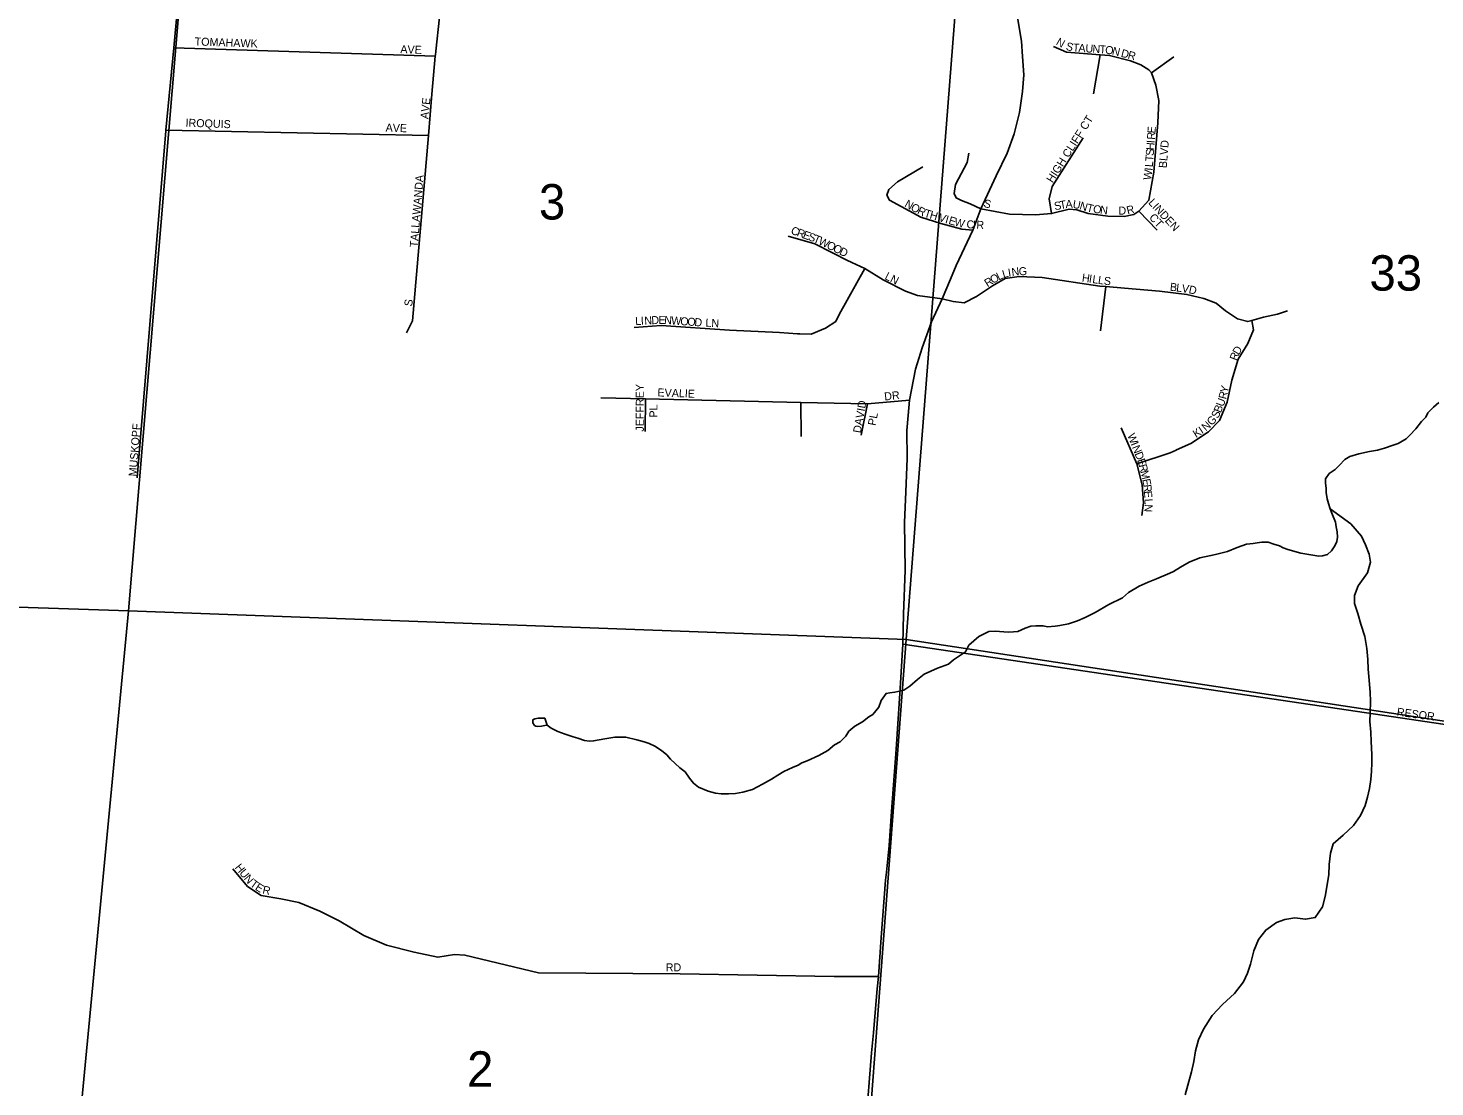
# Model space of a CAD drawing. Extents: x 1310247 to 1552180, y 377264 to 706493.
# Drawn here: x 1379977 to 1388764, y 485672 to 492282 of the extents above; entities that cross this region are included whole.
import ezdxf

# ---------------------------------------------------------------- set-up
doc = ezdxf.new("R2010")
doc.units = 0
for name, color, linetype in [('GM_X_City_Street', 7, 'Continuous'), ('GM_X_City_Street_Text', 7, 'Continuous'), ('GM_X_Minor_River', 7, 'Continuous'), ('GM_X_Section', 7, 'Continuous'), ('GM_X_Section_Text', 7, 'Continuous'), ('GM_X_US_Route', 7, 'Continuous')]:
    doc.layers.add(name, color=color, linetype=linetype)

msp = doc.modelspace()

# ---------------------------------------------------------------- linework, layer by layer
at = {"layer": 'GM_X_City_Street'}
for points in [[(1380836.8, 491642.5), (1380837, 491645.2), (1380886.7, 492159.9), (1381056.9, 494021)], [(1382523, 492136.7), (1382523.1, 492137.2), (1382547.1, 492350.2)], [(1380886.7, 492159.9), (1382520, 492107.7)], [(1382499.4, 491869.3), (1382499.4, 491869.5), (1382520, 492107.7), (1382520.7, 492115.9), (1382523, 492136.7)], [(1386381.8, 492167.3), (1386463.1, 492131.7), (1386673.1, 492115.3), (1386730.8, 492110.7), (1386862.2, 492078.2), (1386927.8, 492053), (1386977.2, 492021.9), (1386992.9, 492003.6)], [(1386632.2, 491871.9), (1386673.1, 492115.3)], [(1386992.9, 492003.6), (1387132.8, 492103.3)], [(1386914.5, 491138.5), (1386977.8, 491207.5), (1387009.1, 491383.5), (1387032.9, 491690), (1387039.6, 491830.2), (1387021.4, 491926.8), (1386992.9, 492003.6)], [(1382339.9, 490379.7), (1382377.3, 490455.3), (1382477.1, 491610.7), (1382499.4, 491869.3)], [(1380658, 489473.6), (1380836.5, 491639.9), (1380836.8, 491642.5)], [(1380837, 491645.2), (1382477.1, 491610.7)], [(1386370, 491124.5), (1386353.8, 491217.1), (1386373.2, 491292.9), (1386567, 491596.3)], [(1385927.1, 491154.4), (1385861, 491184), (1385807.4, 491205.1), (1385773.7, 491221.8), (1385762.2, 491250), (1385769.3, 491306.1), (1385841.9, 491443.1), (1385853, 491501.1)], [(1385564.9, 491416.1), (1385407.1, 491322.7), (1385354.1, 491273.5), (1385339.9, 491239.8), (1385356.9, 491207.3), (1385553, 491101.3), (1385678.3, 491062.7), (1385809.8, 491027.4), (1385878.2, 491021)], [(1385927.1, 491154.4), (1386105.9, 491121.4), (1386269.8, 491116.3), (1386370, 491124.5), (1386478.6, 491152.6), (1386526.5, 491147.7), (1386598.1, 491124.3), (1386721.8, 491108), (1386823.8, 491106.1), (1386884.1, 491119), (1386914.5, 491138.5)], [(1386914.5, 491138.5), (1387030.2, 491020)], [(1384724.4, 490984.1), (1384891.5, 490934.9), (1385103.3, 490827.5), (1385109.9, 490824.2)], [(1384797.1, 490372.8), (1384798.1, 490372.8), (1384868.9, 490371.5), (1384957.6, 490408), (1385021.8, 490449.8), (1385043.3, 490494.7), (1385202.7, 490780.7)], [(1385109.9, 490824.2), (1385121.4, 490818.3), (1385202.7, 490780.7), (1385317.5, 490710.4), (1385456.2, 490639.6), (1385531.7, 490612.2), (1385685.8, 490591.3)], [(1385685.8, 490591.3), (1385755.1, 490576), (1385823, 490566.7), (1385899.8, 490605.4), (1386001.1, 490673.8), (1386080, 490718.5), (1386166.3, 490731), (1386310.2, 490724.3), (1386671.4, 490671.6), (1386709, 490668.4), (1386825.2, 490658.7), (1387042.9, 490638.7), (1387214.6, 490619.5), (1387320.2, 490593.5), (1387397.7, 490563.9), (1387456.8, 490516.7), (1387531.9, 490467.2), (1387595.6, 490450), (1387621, 490457.3), (1387694.2, 490478.3), (1387780.6, 490496.8), (1387843, 490517.7)], [(1386676.1, 490392.6), (1386709, 490668.4)], [(1383763.1, 490411.8), (1383931.5, 490424.8), (1384357.1, 490396.9), (1384671, 490381.1), (1384782.9, 490373.1), (1384797.1, 490372.8)], [(1387150.1, 489648.2), (1387239.1, 489688), (1387350.5, 489762.2), (1387417.9, 489831.2), (1387466.1, 489946.7), (1387496.7, 490084.6), (1387535.1, 490214.3), (1387595, 490313.6), (1387630.7, 490399.2), (1387621, 490457.3)], [(1383554.8, 489974.2), (1383832.8, 489967.8), (1384802.9, 489945.2), (1385218.9, 489935.5), (1385482.7, 489959.5)], [(1383831, 489764.5), (1383832.8, 489967.8)], [(1384804.8, 489732.6), (1384802.9, 489945.2)], [(1385181.2, 489739.8), (1385218.9, 489935.5)], [(1386932.5, 489238.2), (1386944, 489318.2), (1386936.1, 489430.7), (1386902.6, 489561.8), (1386804.7, 489786.3)], [(1386902.6, 489561.8), (1387109.9, 489630.2), (1387148.2, 489647.3), (1387150.1, 489648.2)], [(1385441.1, 488436.2), (1387985.3, 488058.8)], [(1387985.3, 488058.8), (1387985.3, 488058.8), (1388504.5, 487981.8)], [(1388504.5, 487981.8), (1388504.5, 487981.8), (1389906.4, 487773.9)], [(1381254.5, 487032.8), (1381346.4, 486922.7), (1381431.5, 486867), (1381555.1, 486844.6), (1381668.7, 486822.5), (1381799.8, 486767.9), (1381918.7, 486707.6), (1382073.1, 486616.4), (1382216, 486555.6), (1382387.3, 486512.3), (1382536.7, 486481.5), (1382639.1, 486497.7), (1382705, 486494.5), (1383165.2, 486383.7), (1384049.5, 486377.5), (1385011.6, 486359.9), (1385288.1, 486361.1)]]:
    msp.add_lwpolyline(points, dxfattribs=at)
at = {"layer": 'GM_X_Minor_River'}
for points in [[(1388788.6, 489944.2), (1388755.6, 489914.9), (1388720.6, 489879.7), (1388707.8, 489853.9), (1388681, 489826.4), (1388645.6, 489779.1), (1388608.4, 489739.9), (1388583.8, 489718.5), (1388534.7, 489687.6), (1388504.4, 489678.3), (1388449.6, 489659.6), (1388405.1, 489646.7), (1388354.7, 489638), (1388288, 489623.6), (1388233.3, 489606.9), (1388200.7, 489587.7), (1388165.6, 489550.4), (1388140.8, 489526.9), (1388104, 489501.8), (1388081, 489468.2), (1388080.4, 489442.1), (1388085.5, 489407.8), (1388084.8, 489381.7), (1388091.8, 489343.4), (1388099.1, 489313.1), (1388110.3, 489280.6), (1388119.6, 489254.3), (1388142.2, 489197.4), (1388147.5, 489169.2), (1388152.7, 489136.9), (1388155.8, 489104.7), (1388151.1, 489076.7), (1388138.3, 489048.9), (1388117.5, 489019.3), (1388092.7, 488995.8), (1388062.4, 488986.5), (1388038.2, 488985.1), (1387926.2, 489004.1)], [(1388110.3, 489280.6), (1388238.3, 489186.2), (1388306.5, 489110), (1388331.1, 489055.1), (1388353.6, 488998.2), (1388362.2, 488947.8), (1388342.3, 488880), (1388283.9, 488799.2), (1388262.2, 488739.5), (1388262.8, 488689.2), (1388283.2, 488626.4), (1388301.4, 488559.5), (1388327.4, 488482.5), (1388339.4, 488407.8), (1388345.6, 488339.3), (1388347.9, 488279), (1388354.1, 488210.5), (1388360, 488134), (1388362.6, 488079.6), (1388360.5, 488005.3), (1388357.1, 487953.2), (1388363.3, 487886.7), (1388365.7, 487828.3), (1388369.5, 487745.8), (1388370.1, 487693.6), (1388368.7, 487643.4), (1388363.3, 487591.3), (1388355.7, 487535.2), (1388342.1, 487479.3), (1388328.7, 487427.4), (1388298.9, 487365.9), (1388255, 487302.8), (1388191.2, 487242.2), (1388129.5, 487189.6), (1388111.8, 487129.8), (1388103.9, 487059.7), (1388102.1, 486995.4), (1388078.4, 486859.4), (1388062.6, 486795.5), (1388016.6, 486728.5), (1387956.1, 486718), (1387890.1, 486727.8), (1387827.6, 486717.5), (1387774.9, 486696.8), (1387707.4, 486650.4), (1387661.7, 486591.3), (1387633.7, 486521.7), (1387611.3, 486437.9), (1387593.7, 486382.1), (1387568.1, 486326.6), (1387512, 486253.7), (1387437.8, 486185.4), (1387373.8, 486116.8), (1387319.3, 486031.8), (1387287.3, 485964.4), (1387269.4, 485896.5), (1387257.6, 485830.5), (1387243.7, 485764.6), (1387221.4, 485682.8), (1387203.7, 485621)], [(1387926.2, 489004.1), (1387844.5, 489026.3), (1387816.6, 489037.1), (1387792.8, 489049.7), (1387759, 489060.6), (1387723.1, 489071.6), (1387683, 489072.6), (1387654.8, 489069.3), (1387628.5, 489064), (1387588.2, 489059), (1387529.4, 489038.4), (1387468.5, 489013.9), (1387393.7, 488995.7), (1387365.4, 488988.4), (1387296.7, 488974.1), (1387229.8, 488947.7), (1387174.7, 488917), (1387131.8, 488889.9), (1387107.4, 488878.5), (1387024.2, 488844.5), (1386973.4, 488821.7), (1386916.5, 488797), (1386849.2, 488758.6), (1386812.1, 488725.4), (1386726.7, 488683.4), (1386643, 488633.3), (1386579.9, 488602.8), (1386531.2, 488581.9), (1386474.4, 488563.3), (1386421.9, 488552.6), (1386391.7, 488547.3), (1386343.4, 488544.6), (1386317.4, 488549.2), (1386271.2, 488550.4), (1386241, 488547.2), (1386204.6, 488536.1), (1386159.8, 488515.1), (1386131.6, 488511.8), (1386101.4, 488510.6), (1386071.4, 488513.4), (1386017.3, 488516.8), (1385977, 488513.8), (1385915.9, 488483.2), (1385852.2, 488428.6), (1385831, 488387), (1385757.5, 488338.6), (1385726.6, 488311.3), (1385657.6, 488285), (1385574.3, 488248.9), (1385531.3, 488215.9), (1385483.9, 488172.9), (1385447.1, 488147.7), (1385390.6, 488135.1), (1385360.3, 488131.9), (1385336.1, 488128.5), (1385304.8, 488083.1), (1385289.7, 488041.3), (1385252.3, 487996), (1385227.9, 487982.6), (1385188.9, 487951.5), (1385140, 487924.6), (1385102.9, 487891.4), (1385084.1, 487861.7), (1385049, 487826.5), (1385014.4, 487807.3), (1384971.3, 487772.2), (1384916.2, 487739.5), (1384843, 487707.2), (1384810.5, 487694), (1384786.1, 487680.6), (1384751.5, 487665.4), (1384696.6, 487640.7), (1384659.9, 487617.5), (1384621, 487592.4), (1384564, 487561.7), (1384500.9, 487529.2), (1384442.1, 487510.6), (1384395.8, 487503.8), (1384351.5, 487500.9), (1384305.3, 487502.1), (1384271.2, 487505), (1384225.4, 487518.2), (1384163.7, 487541.9), (1384132.3, 487566.8), (1384109, 487599.5), (1384079.9, 487638.4), (1384048.4, 487663.4), (1383989.6, 487717.1), (1383966.2, 487743.8), (1383932.7, 487770.8), (1383891.3, 487798), (1383855.5, 487815), (1383825.7, 487825.8), (1383779.8, 487839), (1383710, 487854.9), (1383641.7, 487854.6), (1383579.1, 487844.2), (1383508.5, 487831.9), (1383482.3, 487830.6), (1383452.3, 487833.4), (1383410.5, 487848.5)], [(1383219.3, 487929.3), (1383204.2, 487973.5), (1383180.1, 487974.2), (1383162, 487972.7), (1383141.9, 487969.2), (1383129.7, 487963.5), (1383129.1, 487943.4), (1383140.7, 487927), (1383148.6, 487922.8), (1383156.6, 487920.6)], [(1383156.6, 487920.6), (1383182.8, 487923.9), (1383204.9, 487927.3), (1383219.3, 487929.3)], [(1383410.5, 487848.5), (1383380.6, 487857.3), (1383330.8, 487872.7), (1383285, 487889.9), (1383243.4, 487911.1), (1383219.3, 487929.3)]]:
    msp.add_lwpolyline(points, dxfattribs=at)
at = {"layer": 'GM_X_Section'}
for points in [[(1375560.3, 493789.5), (1381056.6, 494047.8), (1380602.9, 488643.8), (1375156.7, 488824.4)], [(1381056.6, 494047.8), (1385887.9, 493921.2), (1385461, 488464.6), (1380602.9, 488643.8)], [(1385887.9, 493921.2), (1391637.2, 493267.7), (1391127.6, 487605), (1385461, 488464.6)], [(1375156.7, 488824.4), (1380602.9, 488643.8), (1380084.6, 483209.4), (1374727.4, 483521.8)], [(1380602.9, 488643.8), (1385461, 488464.6), (1385056.1, 483091.6), (1380084.6, 483209.4)], [(1385461, 488464.6), (1391127.6, 487605), (1390652.2, 482295.6), (1385056.1, 483091.6)]]:
    msp.add_lwpolyline(points, close=True, dxfattribs=at)
at = {"layer": 'GM_X_US_Route'}
for points in [[(1385738.4, 490714.8), (1385774.5, 490799.7), (1385878.2, 491021), (1385927.1, 491154.4), (1386024.6, 491360.8), (1386092, 491501), (1386136.9, 491621.8), (1386169, 491754.4), (1386188.2, 491886.9), (1386195.7, 491989.6), (1386188.2, 492104), (1386180.8, 492200.2), (1386157.2, 492347.7), (1386114.5, 492516.6), (1386083.5, 492663.1), (1386081, 492674.6)], [(1385441.1, 488436.2), (1385444.2, 488622.6), (1385456, 488897.9), (1385451.7, 489196.2), (1385459.2, 489387.5), (1385466.7, 489593.9), (1385465.6, 489770.2), (1385473, 489864.3), (1385482.7, 489959.5), (1385520.1, 490153), (1385561.8, 490285.5), (1385620.6, 490448), (1385685.8, 490591.3), (1385738.4, 490714.8)], [(1385338.3, 487012), (1385355.6, 487177.5), (1385369.6, 487390.3), (1385398.1, 487779), (1385424.5, 488159.7), (1385441.1, 488436.2)], [(1385258.3, 486010.4), (1385280.6, 486284.1), (1385288.1, 486361.1), (1385305.2, 486603.8), (1385333, 486961.9), (1385338.3, 487012)], [(1385187.5, 485220.3), (1385209, 485434.2), (1385245.4, 485883.2), (1385258.2, 486009.4), (1385258.3, 486010.4)]]:
    msp.add_lwpolyline(points, dxfattribs=at)

# ---------------------------------------------------------------- texts
at = {"layer": 'GM_X_City_Street_Text'}
for s, rotation, p in [('TOMAHAWK', 357.95441, (1381016.3, 492174.3)), ('AVE', 358.02247, (1382301.1, 492125.9)), ('N', 330.04639, (1386393.3, 492181.8)), ('S', 343.82854, (1386454.9, 492148.1)), ('T', 357.0181, (1386501.1, 492136.2)), ('A', 356.17211, (1386536, 492134.4)), ('U', 356.16121, (1386579.9, 492131.4)), ('N', 356.17025, (1386623.9, 492128.5)), ('T', 356.1723, (1386667.8, 492125.6)), ('O', 352.63643, (1386702.1, 492123.3)), ('N', 345.93725, (1386744.2, 492117.9)), ('D', 345.17789, (1386799.5, 492103.9)), ('R', 345.18778, (1386842, 492092.6)), ('AVE', 84.09359, (1382476.3, 491712.7)), ('HIGH CLIFF CT', 57.61892, (1386376.1, 491312)), ('IROQUIS', 357.95577, (1380959.4, 491667)), ('AVE', 358.02623, (1382209, 491636.2)), ('E', 85.59709, (1387018, 491623.6)), ('H', 85.60107, (1387009.9, 491518.3)), ('I', 85.60296, (1387013.3, 491562.2)), ('R', 85.59815, (1387014.9, 491584.1)), ('BLVD', 85.48563, (1387088.7, 491406.6)), ('T', 85.60727, (1387004.5, 491448.1)), ('S', 85.59709, (1387007.2, 491483.2)), ('W', 81.47754, (1386990.8, 491330.7)), ('I', 84.68255, (1386999.6, 491390.3)), ('L', 85.50642, (1387001.7, 491413)), ('TALLAWANDA', 85.27942, (1382410.2, 490911.7)), ('N', 330.89764, (1385447, 491169.9)), ('S', 345.96055, (1385941.9, 491166.5)), ('T', 10.98402, (1386425.2, 491151.2)), ('A', 3.138, (1386458, 491157.7)), ('U', 348.96011, (1386498.6, 491160.3)), ('LINDEN', 312.6465, (1386970.8, 491189.9)), ('O', 330.90221, (1385485.5, 491148.5)), ('R', 334.13928, (1385526.7, 491125.7)), ('T', 342.69902, (1385569.9, 491105.4)), ('H', 343.76359, (1385604.5, 491094.6)), ('V', 343.74985, (1385659.4, 491078.7)), ('S', 10.99646, (1386390.7, 491144.5)), ('N', 342.60882, (1386540.4, 491152.3)), ('T', 346.19983, (1386585.7, 491138.2)), ('O', 354.14073, (1386627.3, 491128.5)), ('N', 354.0665, (1386671.1, 491124)), ('D', 358.75416, (1386786.6, 491118.2)), ('R', 13.99362, (1386844.8, 491118.8)), ('CT', 312.71079, (1386975.4, 491096.7)), ('C', 340.09054, (1384737.2, 490999)), ('R', 340.09569, (1384774.4, 490985.5)), ('I', 343.74242, (1385701.6, 491066.3)), ('E', 343.75308, (1385722.7, 491060.2)), ('W', 345.93596, (1385758.6, 491049.8)), ('C', 356.54616, (1385837.2, 491033.3)), ('I', 356.80975, (1385877, 491030.9)), ('R', 356.82568, (1385898.9, 491029.7)), ('E', 340.09625, (1384811.7, 490972)), ('S', 340.09625, (1384844.8, 490960)), ('T', 337.32339, (1384877.3, 490948.3)), ('W', 334.20196, (1384909.1, 490935)), ('O', 333.96767, (1384960.5, 490910.1)), ('O', 333.97135, (1385000.1, 490890.8)), ('D', 333.96767, (1385039.6, 490871.5)), ('L', 15.72959, (1386069.1, 490720.5)), ('I', 9.26468, (1386101.5, 490729.7)), ('N', 7.25379, (1386122.7, 490733.2)), ('G', 1.68308, (1386165.1, 490738.6)), ('LN', 333.43252, (1385323.4, 490716.9)), ('R', 32.31941, (1385969.3, 490663.4)), ('O', 29.45479, (1386002.2, 490684.2)), ('L', 26.7361, (1386040, 490705.5)), ('H', 351.91935, (1386556.9, 490700.2)), ('I', 351.90699, (1386600.5, 490694)), ('L', 351.91705, (1386622.3, 490690.9)), ('L', 351.91433, (1386657.1, 490686)), ('S', 354.19767, (1386694.2, 490680.8)), ('B', 353.0738, (1387106.7, 490643.1)), ('L', 353.07904, (1387146, 490638.3)), ('V', 351.63189, (1387180.6, 490634.1)), ('D', 347.71062, (1387223.3, 490627.8)), ('S', 82.87834, (1382375.1, 490542.5)), ('L', 3.03433, (1383769.9, 490427.5)), ('I', 3.03921, (1383805, 490429.4)), ('N', 3.02829, (1383827, 490430.5)), ('D', 3.03228, (1383870.9, 490432.9)), ('E', 359.79508, (1383914.1, 490435.2)), ('N', 356.33641, (1383948.5, 490435.1)), ('W', 356.05453, (1383992.4, 490432.3)), ('O', 356.05143, (1384049.4, 490428.3)), ('O', 356.06317, (1384093.3, 490425.3)), ('D', 356.05143, (1384137.2, 490422.3)), ('LN', 356.98872, (1384206.5, 490418.7)), ('R', 69.40273, (1387526.5, 490202.3)), ('D', 59.84032, (1387539.5, 490237.4)), ('JEFFREY', 90, (1383822.6, 489762.5)), ('EVALIE', 357.7107, (1383907.2, 489983.1)), ('DR', 6.00541, (1385327, 489956.7)), ('U', 69.25373, (1387442.1, 489914.5)), ('R', 75.60848, (1387459.5, 489961.4)), ('Y', 76.4343, (1387469.6, 490000.6)), ('PL', 90, (1383907.7, 489850.5)), ('DAVID', 79.91777, (1385177.9, 489751)), ('S', 62.64408, (1387408, 489841)), ('B', 67.20854, (1387426.1, 489876.2)), ('MUSKOPF', 85.66676, (1380654.6, 489481.6)), ('PL', 79.37869, (1385270.4, 489797)), ('N', 41.62352, (1387333.8, 489763.1)), ('G', 48.55661, (1387371.3, 489797)), ('W', 291.74366, (1386841.5, 489739.6)), ('K', 33.16268, (1387272.1, 489722.1)), ('I', 33.1567, (1387309, 489746.1)), ('I', 291.74518, (1386862.7, 489686.5)), ('N', 291.74054, (1386870.9, 489666.1)), ('D', 291.75196, (1386887.2, 489625.2)), ('E', 288.61638, (1386903.2, 489585)), ('R', 284.26891, (1386914.2, 489552.6)), ('M', 283.40896, (1386923.9, 489514.4)), ('E', 281.1626, (1386936, 489463.6)), ('R', 275.75289, (1386942.7, 489430.3)), ('E', 274.2248, (1386946.6, 489391.2)), ('N', 267.35426, (1386951.1, 489309.3)), ('L', 271.63932, (1386950.1, 489343.5)), ('RESOR', 352.23395, (1388523.7, 487989.8)), ('H', 308.8373, (1381265.4, 487040.4)), ('U', 308.83424, (1381293, 487006.1)), ('N', 310.60631, (1381321.6, 486970.6)), ('T', 323.08858, (1381358.8, 486929.2)), ('E', 327.62738, (1381390.4, 486905.6)), ('R', 348.08715, (1381437.8, 486879.6)), ('RD', 0.00001, (1383959.6, 486392.7))]:
    msp.add_text(s, height=50, rotation=rotation, dxfattribs=at).set_placement(p)
at = {"layer": 'GM_X_Section_Text'}
for s, p in [('3', (1383167.6, 491087.2)), ('33', (1388355.2, 490642.9)), ('2', (1382718.8, 485672.5))]:
    msp.add_text(s, height=221, rotation=0.00001, dxfattribs=at).set_placement(p)

doc.saveas('drawing.dxf')
